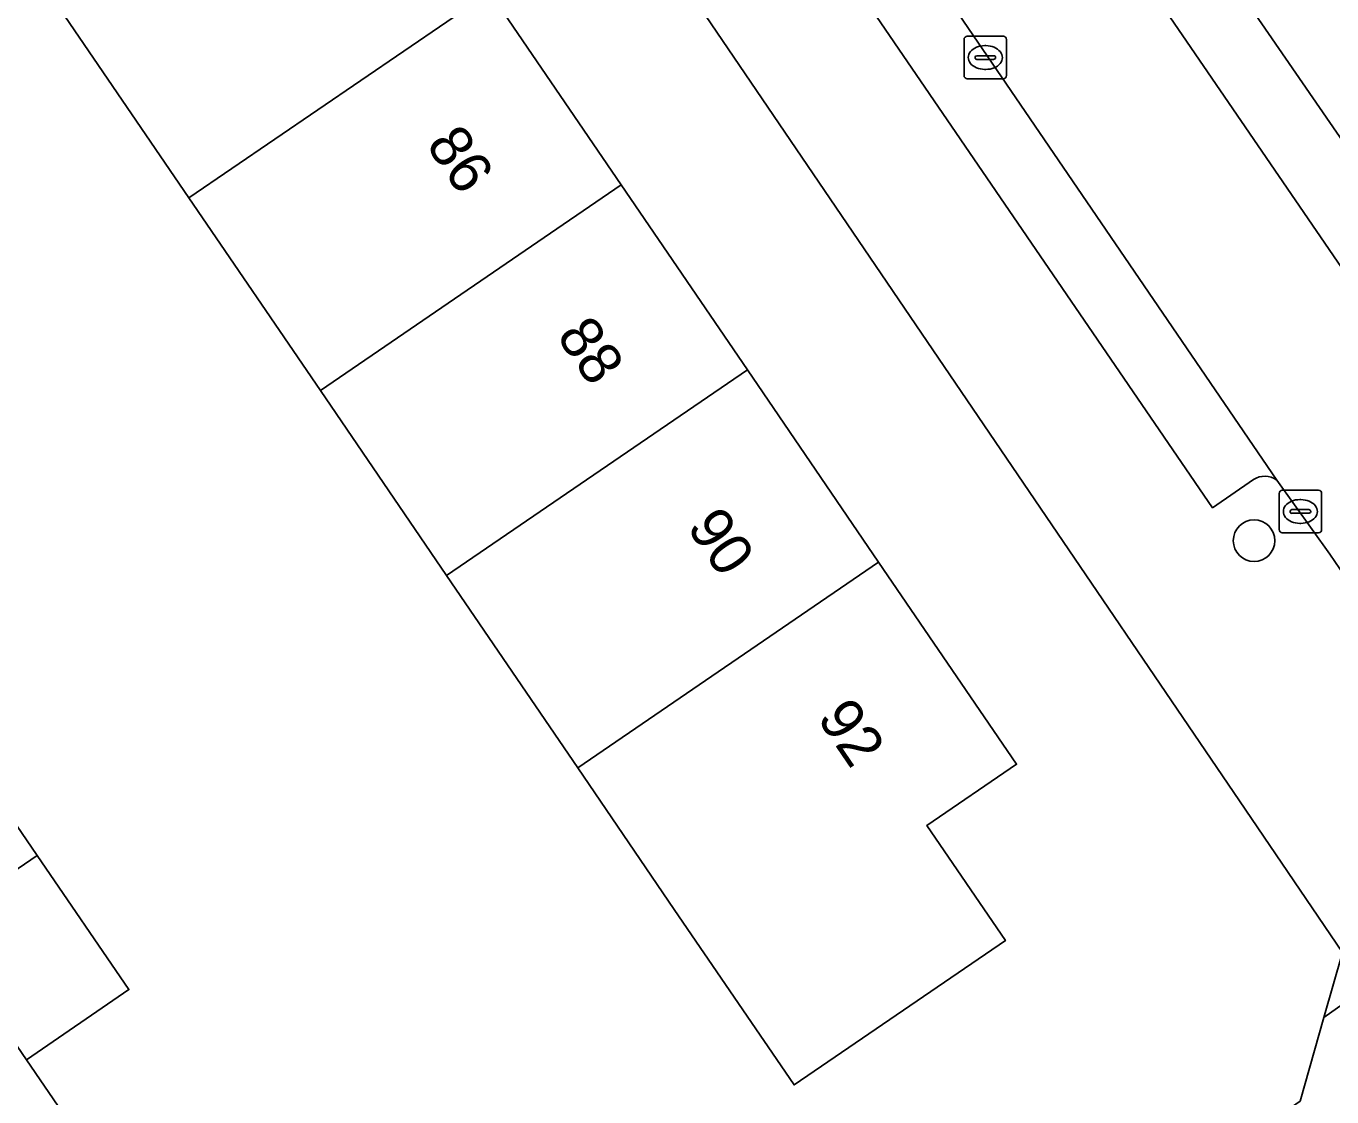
# Model space of a CAD drawing. Extents: x 157445 to 158888, y 383061 to 384688.
# Drawn here: x 158177.28 to 158208.01, y 383611.7 to 383636.89 of the extents above; entities that cross this region are included whole.
import ezdxf

# ---------------------------------------------------------------- set-up
doc = ezdxf.new("R2010")
doc.units = 0
for name, color, linetype in [('IMGEO_Boom', 7, 'Continuous'), ('IMGEO_Erf', 7, 'Continuous'), ('IMGEO_Kolk', 7, 'Continuous'), ('IMGEO_Pand', 7, 'Continuous'), ('IMGEO_Pand_nummerreeks', 7, 'Continuous'), ('IMGEO_Parkeervlak_open', 7, 'Continuous'), ('IMGEO_Rijbaan_lokaal_open', 7, 'Continuous'), ('IMGEO_Voetpad_open', 7, 'Continuous')]:
    doc.layers.add(name, color=color, linetype=linetype)

msp = doc.modelspace()

# ---------------------------------------------------------------- linework, layer by layer
at = {"layer": 'IMGEO_Boom'}
msp.add_circle((158206.181, 383624.78), 0.489, dxfattribs=at)
at = {"layer": 'IMGEO_Erf'}
for points in [[(158175.512, 383620.329), (158177.532, 383617.377), (158179.694, 383614.218), (158177.283, 383612.568), (158187.355, 383597.849), (158207.263, 383611.595), (158207.826, 383613.566), (158208.263, 383615.093), (158205.841, 383618.66), (158173.059, 383666.844)], [(158176.039, 383655.489), (158179.097, 383651.01), (158182.145, 383646.544), (158185.272, 383641.963), (158188.192, 383637.685), (158191.286, 383633.152), (158194.254, 383628.803), (158197.343, 383624.278), (158200.589, 383619.522), (158198.477, 383618.079), (158200.327, 383615.373), (158195.353, 383611.975), (158192.534, 383616.105), (158190.259, 383619.439), (158187.171, 383623.963), (158184.202, 383628.312), (158181.108, 383632.845), (158178.188, 383637.124), (158175.062, 383641.704)]]:
    msp.add_lwpolyline(points, dxfattribs=at)
at = {"layer": 'IMGEO_Kolk'}
for p, q in [((158199.354, 383635.721), (158199.354, 383636.573)), ((158199.429, 383636.647), (158200.281, 383636.647)), ((158200.355, 383636.573), (158200.355, 383635.721)), ((158199.842, 383636.427), (158199.867, 383636.427)), ((158199.613, 383636.141), (158199.613, 383636.153)), ((158200.051, 383636.104), (158199.653, 383636.104)), ((158199.656, 383636.19), (158200.054, 383636.19)), ((158200.097, 383636.153), (158200.097, 383636.141)), ((158200.281, 383635.647), (158199.429, 383635.647)), ((158199.865, 383635.867), (158199.84, 383635.867)), ((158206.771, 383625.041), (158206.771, 383625.893)), ((158206.846, 383625.967), (158207.698, 383625.967)), ((158207.772, 383625.893), (158207.772, 383625.041)), ((158207.073, 383625.51), (158207.471, 383625.51)), ((158207.259, 383625.747), (158207.284, 383625.747)), ((158207.03, 383625.461), (158207.03, 383625.473)), ((158207.468, 383625.424), (158207.07, 383625.424)), ((158207.282, 383625.187), (158207.257, 383625.187)), ((158207.514, 383625.473), (158207.514, 383625.461)), ((158207.698, 383624.967), (158206.846, 383624.967))]:
    msp.add_line(p, q, dxfattribs=at)
for points in [[(158199.354, 383635.721), (158199.354, 383636.573)], [(158199.429, 383636.647), (158200.281, 383636.647)], [(158200.355, 383636.573), (158200.355, 383635.721)], [(158200.281, 383635.647), (158199.429, 383635.647)], [(158206.771, 383625.041), (158206.771, 383625.893)], [(158206.846, 383625.967), (158207.698, 383625.967)], [(158207.772, 383625.893), (158207.772, 383625.041)], [(158207.698, 383624.967), (158206.846, 383624.967)]]:
    msp.add_lwpolyline(points, dxfattribs=at)
for centre, radius, start, end in [((158199.431, 383636.571), 0.0765, 91.552, 178.448), ((158199.431, 383636.571), 0.0765, 91.552, 178.448), ((158200.279, 383636.571), 0.0765, 1.552, 88.448), ((158200.279, 383636.571), 0.0765, 1.552, 88.448), ((158199.653, 383636.15), 0.0403, 85.8775, 175.7526), ((158199.65, 383636.14), 0.0366, 178.938, 274.7102), ((158200.054, 383636.147), 0.043, 264.8664, 352.4533), ((158200.058, 383636.152), 0.0386, 1.7309, 96.639), ((158199.431, 383635.723), 0.0765, 181.552, 268.448), ((158199.431, 383635.723), 0.0765, 181.552, 268.448), ((158200.279, 383635.723), 0.0765, 271.552, 358.448), ((158200.279, 383635.723), 0.0765, 271.552, 358.448), ((158206.848, 383625.891), 0.0765, 91.552, 178.448), ((158206.848, 383625.891), 0.0765, 91.552, 178.448), ((158207.696, 383625.891), 0.0765, 1.552, 88.448), ((158207.696, 383625.891), 0.0765, 1.552, 88.448), ((158207.07, 383625.47), 0.0403, 85.8775, 175.7526), ((158207.475, 383625.472), 0.0386, 1.7309, 96.639), ((158207.067, 383625.46), 0.0366, 178.938, 274.7102), ((158207.471, 383625.467), 0.043, 264.8664, 352.4533), ((158206.848, 383625.043), 0.0765, 181.552, 268.448), ((158206.848, 383625.043), 0.0765, 181.552, 268.448), ((158207.696, 383625.043), 0.0765, 271.552, 358.448), ((158207.696, 383625.043), 0.0765, 271.552, 358.448)]:
    msp.add_arc(centre, radius, start, end, dxfattribs=at)
for centre, major_axis, ratio, start_param, end_param in [((158199.841, 383636.147), (-0.387, 0.002), 0.722429, 4.712389, 7.853982), ((158199.866, 383636.147), (-0.39, 0.002), 0.717154, 1.570796, 4.712389), ((158207.258, 383625.467), (-0.387, 0.002), 0.722429, 4.712389, 7.853982), ((158207.283, 383625.467), (-0.39, 0.002), 0.717154, 1.570796, 4.712389)]:
    msp.add_ellipse(centre, major_axis=major_axis, ratio=ratio, start_param=start_param, end_param=end_param, dxfattribs=at)
at = {"layer": 'IMGEO_Pand'}
for points in [[(158181.108, 383632.845), (158188.192, 383637.685), (158185.272, 383641.963), (158178.188, 383637.124)], [(158181.108, 383632.845), (158184.202, 383628.312), (158191.286, 383633.152), (158188.192, 383637.685)], [(158191.286, 383633.152), (158184.202, 383628.312), (158187.171, 383623.963), (158194.254, 383628.803)], [(158190.259, 383619.439), (158197.343, 383624.278), (158194.254, 383628.803), (158187.171, 383623.963)], [(158190.259, 383619.439), (158192.534, 383616.105), (158195.353, 383611.975), (158200.327, 383615.373), (158198.477, 383618.079), (158200.589, 383619.522), (158197.343, 383624.278)], [(158177.532, 383617.377), (158175.512, 383620.329), (158173.101, 383618.68), (158175.12, 383615.729)], [(158177.532, 383617.377), (158175.12, 383615.729), (158177.283, 383612.568), (158179.694, 383614.218)]]:
    msp.add_lwpolyline(points, close=True, dxfattribs=at)
at = {"layer": 'IMGEO_Parkeervlak_open'}
for points in [[(158210.311, 383629.05), (158210.566, 383629.271), (158211.334, 383629.618), (158209.168, 383632.875), (158198.675, 383648.1), (158197.698, 383647.497)], [(158197.105, 383647.46), (158210.111, 383628.469)], [(158206.716, 383626.203), (158193.758, 383645.189)], [(158193.592, 383644.589), (158192.606, 383643.965), (158205.203, 383625.556), (158206.166, 383626.216)]]:
    msp.add_lwpolyline(points, dxfattribs=at)
msp.add_arc((158206.432, 383625.816), 0.481, 53.7249, 123.5671, dxfattribs=at)
at = {"layer": 'IMGEO_Rijbaan_lokaal_open'}
msp.add_lwpolyline([(158193.758, 383645.189), (158206.716, 383626.203), (158207.963, 383624.462), (158210.086, 383621.359), (158212.978, 383617.205), (158216.252, 383619.518), (158210.111, 383628.469), (158197.105, 383647.46), (158196.976, 383647.54), (158194.546, 383651.117), (158182.697, 383668.557), (158179.386, 383666.343), (158180.345, 383664.898), (158193.044, 383646.255)], close=True, dxfattribs=at)
at = {"layer": 'IMGEO_Voetpad_open'}
for points in [[(158180.345, 383664.898), (158179.386, 383666.343), (158182.697, 383668.557), (158181.068, 383670.937), (158177.358, 383668.398), (158176.693, 383669.336), (158174.553, 383667.839), (158173.059, 383666.844), (158205.841, 383618.66), (158208.263, 383615.093), (158207.826, 383613.566), (158212.978, 383617.205), (158210.086, 383621.359), (158207.963, 383624.462)], [(158197.698, 383647.497), (158198.675, 383648.1), (158209.168, 383632.875), (158209.812, 383633.318), (158213.292, 383635.708), (158219.497, 383639.971), (158226.067, 383630.251), (158229.176, 383625.65), (158231.151, 383626.09), (158229.21, 383628.839), (158208.659, 383658.894)], [(158206.166, 383626.216), (158205.203, 383625.556), (158192.606, 383643.965), (158193.592, 383644.589)], [(158231.951, 383623.767), (158234.147, 383625.328), (158234.717, 383625.799), (158236.284, 383630.945), (158233.576, 383628.732), (158233.334, 383628.257), (158233.051, 383627.805), (158232.728, 383627.38), (158232.369, 383626.986), (158231.151, 383626.09), (158229.176, 383625.65), (158220.06, 383619.358), (158217.966, 383619.446), (158217.056, 383618.782), (158216.428, 383619.642), (158216.252, 383619.518), (158212.978, 383617.205), (158207.826, 383613.566), (158207.263, 383611.595), (158187.355, 383597.849), (158186.561, 383597.301), (158166.24, 383583.271)], [(158207.963, 383624.462), (158206.716, 383626.203)], [(158174.498, 383614.507), (158180.349, 383606.295), (158181.704, 383604.333), (158184.546, 383600.218), (158186.561, 383597.301), (158187.355, 383597.849), (158177.283, 383612.568), (158175.12, 383615.729)]]:
    msp.add_lwpolyline(points, dxfattribs=at)
msp.add_arc((158206.432, 383625.816), 0.481, 53.7249, 123.5671, dxfattribs=at)

# ---------------------------------------------------------------- texts
at = {"layer": 'IMGEO_Pand_nummerreeks'}
for s, p in [('86', (158186.671, 383634.094)), ('88', (158189.743, 383629.595)), ('90', (158192.812, 383625.098)), ('92', (158195.878, 383620.607))]:
    msp.add_text(s, height=1, rotation=304.3155, dxfattribs=at).set_placement(p)

doc.saveas('drawing.dxf')
